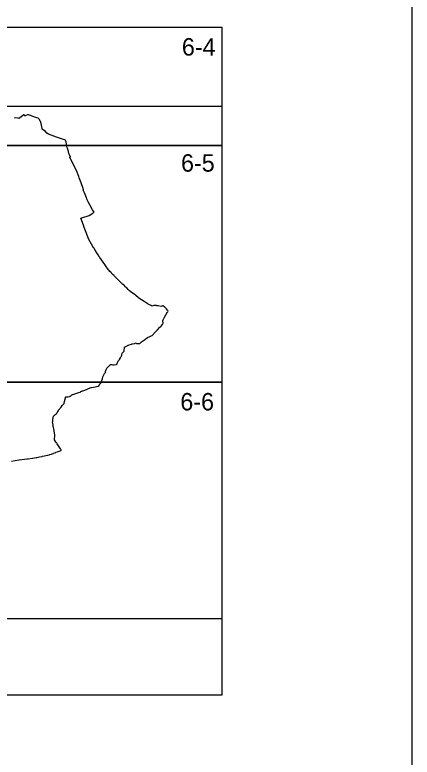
# Model space of a CAD drawing. Extents: x -449577 to -425530, y -1150048 to -1121091.
# Drawn here: x -434876.7 to -434667, y -1126663.9 to -1126271.9 of the extents above; entities that cross this region are included whole.
import ezdxf

# ---------------------------------------------------------------- set-up
doc = ezdxf.new("R2010")
doc.units = 0
for name, color, linetype in [('Vrstva 1', 7, 'Continuous'), ('Vrstva 10', 7, 'Continuous'), ('Vrstva 4', 7, 'Continuous')]:
    doc.layers.add(name, color=color, linetype=linetype)

msp = doc.modelspace()

# ---------------------------------------------------------------- linework, layer by layer
at = {"layer": 'Vrstva 1'}
msp.add_lwpolyline([(-436152.02, -1126016.81), (-436152.02, -1127066.81), (-434667.02, -1127066.81), (-434667.02, -1126016.81)], close=True, dxfattribs=at)
msp.add_lwpolyline([(-434878.56, -1126507.56), (-434874.69, -1126506.99), (-434874.45, -1126506.96), (-434870.15, -1126506.44), (-434869.62, -1126506.38), (-434867.47, -1126506.02), (-434867.15, -1126505.97), (-434865.49, -1126505.7), (-434865.09, -1126505.63), (-434863.68, -1126505.34), (-434862.39, -1126505.07), (-434862.18, -1126505.03), (-434861.01, -1126504.8), (-434860.34, -1126504.67), (-434860.32, -1126504.67), (-434859.41, -1126504.46), (-434859.34, -1126504.44), (-434858.69, -1126504.28), (-434858.34, -1126504.17), (-434857.45, -1126503.88), (-434857.01, -1126503.73), (-434856.36, -1126503.49), (-434856.24, -1126503.45), (-434855.15, -1126502.96), (-434855.15, -1126502.96), (-434855.03, -1126502.92), (-434854.38, -1126502.69), (-434854.29, -1126502.66), (-434853.86, -1126502.5), (-434852.2, -1126501.92), (-434852.22, -1126501.87), (-434852.33, -1126501.7), (-434852.49, -1126501.47), (-434852.71, -1126501.15), (-434854.41, -1126498.51), (-434854.62, -1126498.16), (-434854.79, -1126497.89), (-434855.23, -1126497.18), (-434855.76, -1126496.33), (-434855.6, -1126493.97), (-434855.59, -1126493.88), (-434855.98, -1126491.58), (-434855.98, -1126491.56), (-434855.99, -1126491.54), (-434855.99, -1126491.54), (-434855.99, -1126491.51), (-434856.4, -1126489.68), (-434856.41, -1126489.49), (-434856.47, -1126488.69), (-434856.57, -1126488.41), (-434856.58, -1126488.39), (-434856.69, -1126488.17), (-434856.73, -1126488.09), (-434856.74, -1126487.71), (-434856.77, -1126487.01), (-434856.72, -1126486.52), (-434856.72, -1126486.5), (-434856.63, -1126485.64), (-434856.61, -1126485.53), (-434856.32, -1126483.89), (-434856.24, -1126483.81), (-434855.94, -1126483.47), (-434855.88, -1126483.4), (-434855.62, -1126483.28), (-434855.56, -1126483.22), (-434855.3, -1126483.02), (-434855.07, -1126482.84), (-434854.86, -1126482.68), (-434854.8, -1126482.64), (-434854.72, -1126482.51), (-434854.64, -1126482.39), (-434854.53, -1126482.22), (-434854.31, -1126481.89), (-434853.89, -1126481.24), (-434853.76, -1126480.99), (-434853.75, -1126480.98), (-434853.61, -1126480.69), (-434853.56, -1126480.6), (-434853.38, -1126480.27), (-434853.24, -1126480.12), (-434852.94, -1126479.81), (-434852.77, -1126479.63), (-434852.49, -1126479.28), (-434852.36, -1126479.11), (-434851.67, -1126478.26), (-434851.01, -1126477.45), (-434850.72, -1126477.09), (-434850.48, -1126475.92), (-434850.42, -1126475.69), (-434850.35, -1126475.41), (-434850.03, -1126474.1), (-434849.95, -1126473.82), (-434849.95, -1126473.79), (-434849.93, -1126473.74), (-434849.77, -1126473.73), (-434849.75, -1126473.73), (-434849.51, -1126473.73), (-434848.82, -1126473.71), (-434848.81, -1126473.71), (-434848.78, -1126473.71), (-434848.1, -1126473.53), (-434847.9, -1126473.47), (-434847.48, -1126473.36), (-434847.46, -1126473.35), (-434847.4, -1126473.29), (-434847.1, -1126473.01), (-434846.98, -1126472.93), (-434846.64, -1126472.67), (-434846.22, -1126472.35), (-434846.15, -1126472.33), (-434845.59, -1126472.17), (-434842.89, -1126471.41), (-434842.3, -1126471.14), (-434841.97, -1126470.98), (-434841.92, -1126470.96), (-434841.82, -1126470.91), (-434841.46, -1126470.73), (-434841.41, -1126470.71), (-434841.38, -1126470.69), (-434841.37, -1126470.69), (-434841.34, -1126470.67), (-434841.03, -1126470.52), (-434840.97, -1126470.48), (-434840.86, -1126470.43), (-434839.78, -1126470.1), (-434839.35, -1126469.92), (-434838.83, -1126469.7), (-434837.82, -1126469.29), (-434836.4, -1126468.66), (-434836.26, -1126468.65), (-434835.13, -1126468.6), (-434832.73, -1126468.04), (-434832.2, -1126467.64), (-434832.13, -1126467.52), (-434832.04, -1126467.34), (-434831.78, -1126466.83), (-434831.43, -1126466.4), (-434831.41, -1126466.37), (-434831.2, -1126466.08), (-434831.09, -1126465.92), (-434831.08, -1126465.91), (-434830.54, -1126464.13), (-434830.53, -1126464.1), (-434830.33, -1126463.15), (-434830.07, -1126462.69), (-434829.88, -1126462.36), (-434829.33, -1126461.24), (-434828.95, -1126460.73), (-434828.92, -1126460.6), (-434828.85, -1126460.3), (-434828.82, -1126460.16), (-434828.76, -1126459.91), (-434828.74, -1126459.81), (-434828.42, -1126458.8), (-434828.41, -1126458.79), (-434828.12, -1126458.51), (-434827.46, -1126457.88), (-434827.41, -1126457.83), (-434826.94, -1126457.35), (-434826.68, -1126457.09), (-434826.58, -1126456.98), (-434826.21, -1126456.66), (-434826.17, -1126456.66), (-434826.16, -1126456.66), (-434825.75, -1126456.65), (-434825.58, -1126456.66), (-434824.95, -1126456.68), (-434824.24, -1126456.68), (-434823.27, -1126456.59), (-434823.24, -1126456.59), (-434822.99, -1126456.56), (-434822.77, -1126456.2), (-434822.72, -1126456.07), (-434822.7, -1126456.02), (-434822.68, -1126455.96), (-434822.32, -1126454.94), (-434822.18, -1126454.77), (-434822.08, -1126454.66), (-434822.04, -1126454.62), (-434821.98, -1126454.54), (-434821.86, -1126454.41), (-434821.59, -1126454.09), (-434821.5, -1126453.99), (-434821.4, -1126453.87), (-434821.06, -1126453.48), (-434820.99, -1126453.09), (-434820.93, -1126452.78), (-434820.86, -1126452.65), (-434820.31, -1126451.73), (-434820.2, -1126451.34), (-434820.01, -1126450.64), (-434819.89, -1126450.35), (-434819.6, -1126450.08), (-434819.05, -1126449.57), (-434818.98, -1126449.51), (-434818.88, -1126447.4), (-434817.86, -1126446.91), (-434817.46, -1126446.7), (-434817.21, -1126446.57), (-434816.92, -1126446.41), (-434816.7, -1126446.33), (-434816.36, -1126446.2), (-434816.31, -1126446.19), (-434815.22, -1126445.78), (-434815.21, -1126445.78), (-434814.72, -1126445.72), (-434814.64, -1126445.7), (-434813.61, -1126445.44), (-434813.46, -1126445.4), (-434813.37, -1126445.37), (-434813.2, -1126445.32), (-434812.67, -1126445.15), (-434812.67, -1126445.15), (-434812.66, -1126445.16), (-434812.66, -1126445.16), (-434812.63, -1126445.22), (-434812.5, -1126445.44), (-434811.62, -1126445.54), (-434811.42, -1126445.56), (-434811.06, -1126445.6), (-434810.97, -1126445.56), (-434810.54, -1126445.38), (-434809.89, -1126444.67), (-434808.25, -1126443.51), (-434808.16, -1126443.44), (-434807.99, -1126443.33), (-434807.48, -1126442.91), (-434806.73, -1126442.31), (-434805.46, -1126441.74), (-434804.84, -1126441.47), (-434804.3, -1126441.23), (-434804.24, -1126441.2), (-434802.59, -1126439.53), (-434801.75, -1126438.64), (-434801.39, -1126438.26), (-434800.2, -1126436.9), (-434799.6, -1126436.44), (-434799.55, -1126436.4), (-434798.71, -1126435.39), (-434798.51, -1126434.82), (-434798.6, -1126433.49), (-434798.38, -1126433), (-434797.74, -1126431.55), (-434796.28, -1126429.07), (-434796.25, -1126429.02), (-434796.25, -1126429.02), (-434796.23, -1126428.99), (-434796.2, -1126428.95), (-434796.05, -1126428.76), (-434795.79, -1126428.42), (-434796.05, -1126428.12), (-434796.19, -1126427.9), (-434796.66, -1126427.16), (-434796.86, -1126426.97), (-434797.01, -1126426.81), (-434797.2, -1126426.61), (-434797.78, -1126426.04), (-434798.63, -1126425.57), (-434799.08, -1126425.75), (-434799.41, -1126425.87), (-434801.16, -1126425.6), (-434801.77, -1126425.51), (-434801.91, -1126425.5), (-434802.5, -1126425.48), (-434802.88, -1126425.43), (-434803.04, -1126425.4), (-434803.08, -1126425.4), (-434803.11, -1126425.39), (-434803.11, -1126425.39), (-434803.14, -1126425.4), (-434803.24, -1126425.43), (-434803.37, -1126425.46), (-434804.27, -1126425.7), (-434804.34, -1126425.67), (-434806.41, -1126424.63), (-434808.43, -1126423.35), (-434811.34, -1126421.53), (-434811.5, -1126421.39), (-434811.54, -1126421.36), (-434811.63, -1126421.28), (-434812.77, -1126420.35), (-434813.92, -1126419.3), (-434814.03, -1126419.2), (-434815.24, -1126418.44), (-434815.52, -1126418.21), (-434816.15, -1126417.71), (-434816.46, -1126417.47), (-434816.96, -1126416.94), (-434817.68, -1126416.18), (-434817.83, -1126416.02), (-434818.29, -1126415.53), (-434819.26, -1126414.5), (-434819.46, -1126414.39), (-434819.46, -1126414.39), (-434819.64, -1126414.3), (-434819.84, -1126414.2), (-434820.67, -1126413.37), (-434821.3, -1126412.74), (-434822.48, -1126411.57), (-434823.41, -1126410.63), (-434823.57, -1126410.48), (-434824.01, -1126410.03), (-434824.25, -1126409.79), (-434824.34, -1126409.7), (-434824.38, -1126409.66), (-434824.9, -1126409.14), (-434825.54, -1126408.49), (-434825.62, -1126408.41), (-434825.64, -1126408.39), (-434825.79, -1126408.24), (-434826.62, -1126407.4), (-434827, -1126406.9), (-434827.28, -1126406.53), (-434827.6, -1126406.1), (-434827.96, -1126405.62), (-434828.91, -1126404.36), (-434829.28, -1126403.82), (-434831.82, -1126400.08), (-434831.99, -1126399.82), (-434832.76, -1126398.63), (-434833.43, -1126397.62), (-434834.27, -1126396.29), (-434835.07, -1126395.02), (-434835.15, -1126394.89), (-434836.24, -1126393.04), (-434837.92, -1126390.19), (-434837.92, -1126390.18), (-434837.92, -1126390.18), (-434837.93, -1126390.18), (-434838.26, -1126389.2), (-434838.71, -1126387.9), (-434838.77, -1126387.7), (-434840.15, -1126384.19), (-434840.44, -1126382.94), (-434841.92, -1126379.26), (-434841.29, -1126379.06), (-434837.57, -1126377.82), (-434835.6, -1126376.6), (-434835.42, -1126376.49), (-434835.36, -1126376.45), (-434835.16, -1126376.33), (-434834.89, -1126376.16), (-434835.81, -1126374.97), (-434837.22, -1126372.19), (-434837.97, -1126370.72), (-434838.5, -1126369.56), (-434838.52, -1126369.52), (-434838.58, -1126369.39), (-434838.59, -1126369.36), (-434838.61, -1126369.33), (-434838.65, -1126369.24), (-434838.98, -1126368.51), (-434839.3, -1126367.72), (-434840.01, -1126365.95), (-434840.42, -1126364.91), (-434840.57, -1126364.28), (-434840.83, -1126363.15), (-434841.57, -1126361.26), (-434841.77, -1126360.66), (-434842.71, -1126358.03), (-434842.98, -1126357.31), (-434844.17, -1126354.22), (-434844.24, -1126354.04), (-434844.27, -1126353.96), (-434847.62, -1126347.15), (-434847.31, -1126347.01), (-434847.29, -1126347), (-434847.39, -1126346.83), (-434847.47, -1126346.73), (-434847.64, -1126346.5), (-434847.7, -1126346.42), (-434848.31, -1126344.94), (-434848.36, -1126344.65), (-434848.46, -1126344.19), (-434848.47, -1126344.13), (-434848.98, -1126342.29), (-434849.28, -1126341.66), (-434849.29, -1126341.58), (-434849.33, -1126341.22), (-434849.47, -1126340.13), (-434849.75, -1126338.29), (-434849.81, -1126338.27), (-434850.11, -1126338.17), (-434850.49, -1126337.91), (-434850.5, -1126337.91), (-434854.8, -1126336.5), (-434857.59, -1126335.52), (-434858.9, -1126334.9), (-434859.87, -1126334.34), (-434860.59, -1126333.56), (-434862.27, -1126332.29), (-434862.33, -1126331.99), (-434862.91, -1126329.29), (-434863.06, -1126328.75), (-434863.24, -1126328.24), (-434863.29, -1126328.08), (-434863.54, -1126327.56), (-434863.79, -1126327.25), (-434864.37, -1126326.56), (-434865.12, -1126326.35), (-434867.3, -1126325.69), (-434869.39, -1126324.73), (-434870.01, -1126324.73), (-434870.96, -1126325.1), (-434871.09, -1126325.19), (-434871.16, -1126325.24), (-434871.3, -1126325.34), (-434871.34, -1126325.37), (-434871.36, -1126325.35), (-434871.57, -1126325.1), (-434871.82, -1126324.82), (-434871.9, -1126324.72), (-434871.99, -1126324.76), (-434872.5, -1126325.15), (-434872.69, -1126325.3), (-434873.36, -1126325.82), (-434874.11, -1126326.38), (-434874.45, -1126326.6), (-434875.04, -1126326.56), (-434876.52, -1126326.41), (-434876.98, -1126326.32)], dxfattribs=at)
at = {"layer": 'Vrstva 10'}
msp.add_lwpolyline([(-434767.43, -1126320.23), (-434767.43, -1126631.21), (-435100.3, -1126631.21), (-435100.3, -1126465.91), (-435079.93, -1126465.91), (-435079.93, -1126340.91), (-435079.93, -1126320.23), (-434767.43, -1126320.23)], dxfattribs=at)
at = {"layer": 'Vrstva 4'}
msp.add_line((-435079.93, -1126278.41), (-434767.43, -1126278.41), dxfattribs=at)
msp.add_lwpolyline([(-434767.43, -1126278.41), (-434767.43, -1126340.91), (-434923.68, -1126340.91), (-434923.68, -1126278.41)], dxfattribs=at)
for points in [[(-434767.43, -1126340.91), (-434767.43, -1126465.91), (-434923.68, -1126465.91), (-434923.68, -1126340.91)], [(-434767.43, -1126465.91), (-434767.43, -1126590.91), (-434923.68, -1126590.91), (-434923.68, -1126465.91)]]:
    msp.add_lwpolyline(points, close=True, dxfattribs=at)

# ---------------------------------------------------------------- texts
at = {"layer": 'Vrstva 1'}
for s, p in [('6-4', (-434788.56, -1126293.46)), ('6-5', (-434789.01, -1126354.75)), ('6-6', (-434789.38, -1126480.82))]:
    msp.add_text(s, height=9.2, dxfattribs=at).set_placement(p)

doc.saveas('drawing.dxf')
